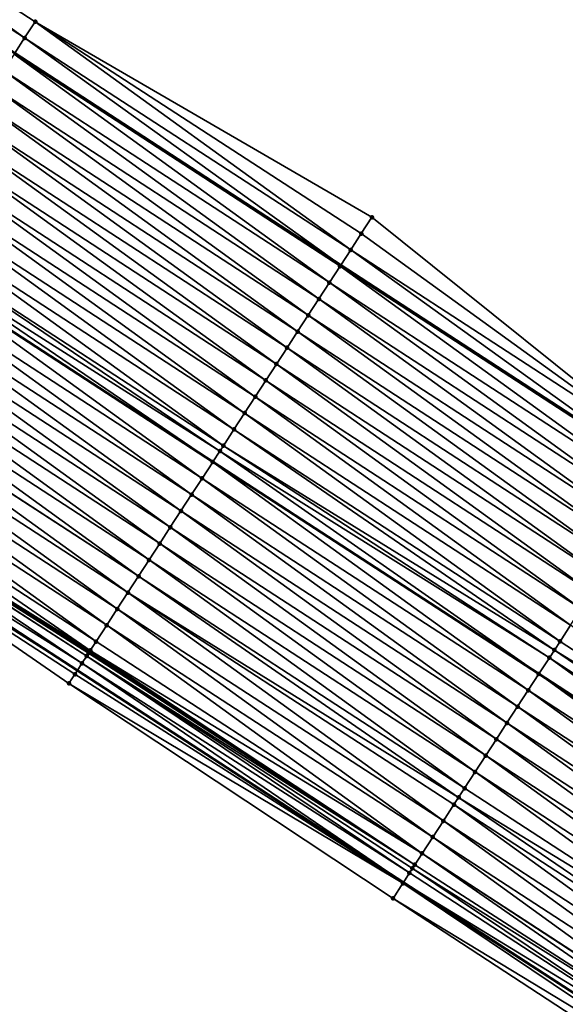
# Model space of a CAD drawing. Header units: feet. Extents: x 2017424 to 2024169, y 808042 to 818730.
# Tile 272 of 329: x 2021851 to 2021879, y 814836 to 814886. Entities that reach past the tile are written whole.
import ezdxf

# ---------------------------------------------------------------- set-up
doc = ezdxf.new("R2010")
doc.units = ezdxf.units.FT
doc.header["$MEASUREMENT"] = 0
for name, color, linetype, lineweight in [('EP_Travel Lane', 172, 'Continuous', 53), ('NB-Road Shots', 141, 'Continuous', 100), ('NB-Road X-Section', 40, 'Continuous', 13), ('STRIPING', 60, 'Continuous', 53)]:
    doc.layers.add(name, color=color, linetype=linetype, lineweight=lineweight)
doc.layers.add('I-77-MM15-17_NB-Surface-BORDER', color=7, linetype='Continuous')
doc.layers.add('I-77-MM15-17_NB-Surface-TIN', color=7, linetype='Continuous')

msp = doc.modelspace()

# ---------------------------------------------------------------- linework, layer by layer
at = {"layer": 'EP_Travel Lane'}
for points in [[(2021582.832072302, 815059.0955359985, 243.9616392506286), (2021599.030006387, 815047.9141946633, 244.4172410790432), (2021615.846685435, 815037.092361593, 244.738032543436), (2021632.660341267, 815026.2724740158, 245.2276006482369), (2021649.444049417, 815015.3863748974, 245.6328222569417), (2021666.188384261, 815004.4595827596, 246.1222507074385), (2021682.93083216, 814993.5340219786, 246.6919908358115), (2021699.67319077, 814982.6085194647, 247.2655303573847), (2021716.415935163, 814971.6827652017, 247.8226491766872), (2021733.158527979, 814960.7571098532, 248.386220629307), (2021749.900246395, 814949.8320251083, 248.9870081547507), (2021766.641807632, 814938.9070429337, 249.5944856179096), (2021783.383765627, 814927.9818018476, 250.1850750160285), (2021800.125270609, 814917.0568563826, 250.7949485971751), (2021816.880822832, 814906.1512384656, 251.4447637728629), (2021833.642137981, 814895.2612604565, 252.1279127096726), (2021850.40309877, 814884.3715126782, 252.8234227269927), (2021867.163695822, 814873.4820012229, 253.5316209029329), (2021883.924481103, 814862.5923674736, 254.2332520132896), (2021900.685677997, 814851.7024662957, 254.9205264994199), (2021917.447460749, 814840.8121844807, 255.587366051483), (2021934.209168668, 814829.9219512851, 256.2568154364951), (2021950.970670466, 814819.0318520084, 256.9334546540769), (2021967.732492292, 814808.1415448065, 257.5989318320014)], [(2021568.657210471, 815038.6342230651, 244.6175538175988), (2021585.467176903, 815027.0171468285, 244.9923675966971), (2021602.204643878, 815016.0722930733, 245.2916457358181), (2021618.939905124, 815005.1288816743, 245.714643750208), (2021635.685867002, 814994.2232422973, 246.0701522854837), (2021652.45550403, 814983.3323883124, 246.500877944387), (2021669.222810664, 814972.4430477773, 247.0306497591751), (2021685.989110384, 814961.5543611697, 247.6032181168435), (2021702.754910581, 814950.6659989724, 248.1970182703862), (2021719.521193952, 814939.7773229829, 248.7702812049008), (2021736.287310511, 814928.8887553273, 249.3506341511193), (2021753.05206261, 814918.0010738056, 249.9889786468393), (2021769.816972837, 814907.1132895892, 250.6206040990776), (2021786.5820769, 814896.2253794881, 251.2439869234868), (2021803.340871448, 814885.3389178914, 251.886172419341), (2021820.10320424, 814874.4482787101, 252.5338270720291), (2021836.863933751, 814863.5586811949, 253.2374042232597), (2021853.625174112, 814852.6687517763, 253.9231614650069), (2021870.385093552, 814841.7796805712, 254.6549955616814), (2021887.146306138, 814830.8897691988, 255.3417227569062), (2021903.907269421, 814820.0000198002, 256.0371455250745), (2021920.669073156, 814809.1097243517, 256.7032531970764), (2021937.431189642, 814798.2192257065, 257.3584516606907), (2021954.191731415, 814787.329750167, 258.0685761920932)]]:
    msp.add_polyline3d(points, dxfattribs=at)
at = {"layer": 'I-77-MM15-17_NB-Surface-BORDER', "color": 3, "linetype": 'Continuous', "lineweight": -3}
for points in [[(2021784.953433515, 814930.3929008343, 250.0692145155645), (2021801.173190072, 814918.6672616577, 250.7319945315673), (2021818.485230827, 814908.6140527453, 251.3394175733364), (2021834.700053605, 814896.8866068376, 252.0809860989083), (2021851.461611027, 814885.9964699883, 252.7556622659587), (2021868.767497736, 814875.9452049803, 253.447346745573), (2021884.437023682, 814863.3795158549, 254.2056566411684), (2021902.289474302, 814854.165670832, 254.8364021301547), (2021917.95994105, 814841.5993704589, 255.5618973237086), (2021935.517226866, 814831.9303430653, 256.178629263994), (2021951.48305417, 814819.819097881, 256.911309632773), (2021968.025621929, 814808.5923792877, 257.5935761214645)], [(2021953.582709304, 814786.3907948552, 258.043417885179), (2021937.089789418, 814797.6932051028, 257.3496178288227), (2021920.069370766, 814808.1864299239, 256.6990730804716), (2021903.305952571, 814819.073321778, 256.0183254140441), (2021886.588477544, 814830.0299460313, 255.3219448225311), (2021869.851605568, 814840.9572806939, 254.6345711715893), (2021853.190682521, 814851.9977604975, 253.8874113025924), (2021836.726386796, 814863.3464526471, 253.2290681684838), (2021819.404543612, 814873.3718366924, 252.5163250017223), (2021802.678327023, 814884.318314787, 251.8726644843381), (2021786.267550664, 814895.7407346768, 251.2377982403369), (2021769.636382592, 814906.8350176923, 250.6169466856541)]]:
    msp.add_polyline3d(points, dxfattribs=at)
at = {"layer": 'I-77-MM15-17_NB-Surface-TIN', "color": 128, "linetype": 'Continuous', "lineweight": -3}
for points in [[(2021850.915745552, 814885.158596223, 252.7922383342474), (2021834.700053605, 814896.8866068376, 252.0809860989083), (2021834.154465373, 814896.0485529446, 252.1078917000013)], [(2021850.915745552, 814885.158596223, 252.7922383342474), (2021851.461611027, 814885.9964699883, 252.7556622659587), (2021834.700053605, 814896.8866068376, 252.0809860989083)], [(2021850.915745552, 814885.158596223, 252.7922383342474), (2021834.154465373, 814896.0485529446, 252.1078917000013), (2021850.40309877, 814884.3715126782, 252.8234227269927)], [(2021867.676047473, 814874.2692750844, 253.5107081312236), (2021851.461611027, 814885.9964699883, 252.7556622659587), (2021850.915745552, 814885.158596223, 252.7922383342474)], [(2021867.676047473, 814874.2692750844, 253.5107081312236), (2021868.221725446, 814875.1072706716, 253.4806723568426), (2021851.461611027, 814885.9964699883, 252.7556622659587)], [(2021868.221725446, 814875.1072706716, 253.4806723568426), (2021868.767497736, 814875.9452049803, 253.447346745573), (2021851.461611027, 814885.9964699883, 252.7556622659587)], [(2021850.915745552, 814885.158596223, 252.7922383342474), (2021850.40309877, 814884.3715126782, 252.8234227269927), (2021867.163695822, 814873.4820012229, 253.5316209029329)], [(2021867.676047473, 814874.2692750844, 253.5107081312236), (2021850.915745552, 814885.158596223, 252.7922383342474), (2021867.163695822, 814873.4820012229, 253.5316209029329)], [(2021866.585161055, 814872.5929788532, 253.5544021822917), (2021850.369976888, 814884.3206595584, 252.8254375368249), (2021849.824317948, 814883.4826516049, 252.8548094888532)], [(2021867.130592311, 814873.4311347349, 253.5329720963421), (2021850.40309877, 814884.3715126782, 252.8234227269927), (2021850.369976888, 814884.3206595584, 252.8254375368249)], [(2021866.585161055, 814872.5929788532, 253.5544021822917), (2021867.130592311, 814873.4311347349, 253.5329720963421), (2021850.369976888, 814884.3206595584, 252.8254375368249)], [(2021867.130592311, 814873.4311347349, 253.5329720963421), (2021867.163695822, 814873.4820012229, 253.5316209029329), (2021850.40309877, 814884.3715126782, 252.8234227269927)], [(2021866.03959762, 814871.7549088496, 253.5804427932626), (2021849.824317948, 814883.4826516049, 252.8548094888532), (2021849.27874404, 814882.6445884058, 252.8812154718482)], [(2021866.03959762, 814871.7549088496, 253.5804427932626), (2021866.585161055, 814872.5929788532, 253.5544021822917), (2021849.824317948, 814883.4826516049, 252.8548094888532)], [(2021865.493988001, 814870.9168688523, 253.6080943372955), (2021849.27874404, 814882.6445884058, 252.8812154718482), (2021848.73315482, 814881.8065351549, 252.908155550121)], [(2021865.493988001, 814870.9168688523, 253.6080943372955), (2021866.03959762, 814871.7549088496, 253.5804427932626), (2021849.27874404, 814882.6445884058, 252.8812154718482)], [(2021864.948372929, 814870.0788323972, 253.6359360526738), (2021848.73315482, 814881.8065351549, 252.908155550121), (2021848.187530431, 814880.9685047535, 252.9363223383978)], [(2021864.948372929, 814870.0788323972, 253.6359360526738), (2021865.493988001, 814870.9168688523, 253.6080943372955), (2021848.73315482, 814881.8065351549, 252.908155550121)], [(2021864.402833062, 814869.2407470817, 253.6611546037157), (2021848.187530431, 814880.9685047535, 252.9363223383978), (2021847.641915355, 814880.130468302, 252.9641643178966)], [(2021864.402833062, 814869.2407470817, 253.6611546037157), (2021864.948372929, 814870.0788323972, 253.6359360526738), (2021848.187530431, 814880.9685047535, 252.9363223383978)], [(2021863.857329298, 814868.4026383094, 253.68511384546), (2021847.641915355, 814880.130468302, 252.9641643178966), (2021847.096367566, 814879.2923881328, 252.989659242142)], [(2021863.857329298, 814868.4026383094, 253.68511384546), (2021864.402833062, 814869.2407470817, 253.6611546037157), (2021847.641915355, 814880.130468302, 252.9641643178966)], [(2021863.311889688, 814867.5644878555, 253.7068353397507), (2021847.096367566, 814879.2923881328, 252.989659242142), (2021846.550923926, 814878.4542402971, 253.0115213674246)], [(2021863.311889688, 814867.5644878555, 253.7068353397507), (2021863.857329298, 814868.4026383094, 253.68511384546), (2021847.096367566, 814879.2923881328, 252.989659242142)], [(2021862.766499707, 814866.7263051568, 253.7268257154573), (2021846.550923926, 814878.4542402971, 253.0115213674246), (2021846.005513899, 814877.6160706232, 253.0322110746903)], [(2021862.766499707, 814866.7263051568, 253.7268257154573), (2021863.311889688, 814867.5644878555, 253.7068353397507), (2021846.550923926, 814878.4542402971, 253.0115213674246)], [(2021862.221032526, 814865.8881726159, 253.7495089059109), (2021846.005513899, 814877.6160706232, 253.0322110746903), (2021845.460018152, 814876.7779566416, 253.0558907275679)], [(2021862.221032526, 814865.8881726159, 253.7495089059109), (2021862.766499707, 814866.7263051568, 253.7268257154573), (2021846.005513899, 814877.6160706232, 253.0322110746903)], [(2021861.675420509, 814865.0501341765, 253.777244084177), (2021845.460018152, 814876.7779566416, 253.0558907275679), (2021844.914431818, 814875.9399015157, 253.0827301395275)], [(2021861.675420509, 814865.0501341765, 253.777244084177), (2021862.221032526, 814865.8881726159, 253.7495089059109), (2021845.460018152, 814876.7779566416, 253.0558907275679)], [(2021861.129799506, 814864.2121015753, 253.8052927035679), (2021844.914431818, 814875.9399015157, 253.0827301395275), (2021844.368886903, 814875.1018194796, 253.1081248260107)], [(2021861.129799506, 814864.2121015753, 253.8052927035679), (2021861.675420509, 814865.0501341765, 253.777244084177), (2021844.914431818, 814875.9399015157, 253.0827301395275)], [(2021868.221725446, 814875.1072706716, 253.4806723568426), (2021884.437023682, 814863.3795158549, 254.2056566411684), (2021868.767497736, 814875.9452049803, 253.447346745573)], [(2021860.949125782, 814863.9344895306, 253.8128138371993), (2021844.368886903, 814875.1018194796, 253.1081248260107), (2021844.068300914, 814874.6398595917, 253.1190746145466)], [(2021860.949125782, 814863.9344895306, 253.8128138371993), (2021861.129799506, 814864.2121015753, 253.8052927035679), (2021844.368886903, 814875.1018194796, 253.1081248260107)], [(2021867.676047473, 814874.2692750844, 253.5107081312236), (2021884.437023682, 814863.3795158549, 254.2056566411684), (2021868.221725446, 814875.1072706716, 253.4806723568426)], [(2021844.068300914, 814874.6398595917, 253.1190746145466), (2021843.829790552, 814874.2732165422, 253.1264088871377), (2021860.590809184, 814863.3834311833, 253.8199011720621)], [(2021860.949125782, 814863.9344895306, 253.8128138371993), (2021844.068300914, 814874.6398595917, 253.1190746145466), (2021860.590809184, 814863.3834311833, 253.8199011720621)], [(2021860.039416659, 814862.5354781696, 253.8314218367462), (2021843.823540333, 814874.2636085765, 253.1266010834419), (2021843.278317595, 814873.425317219, 253.140758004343)], [(2021860.584560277, 814863.3738209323, 253.8200247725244), (2021843.829790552, 814874.2732165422, 253.1264088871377), (2021843.823540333, 814874.2636085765, 253.1266010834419)], [(2021860.039416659, 814862.5354781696, 253.8314218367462), (2021860.584560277, 814863.3738209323, 253.8200247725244), (2021843.823540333, 814874.2636085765, 253.1266010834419)], [(2021860.584560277, 814863.3738209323, 253.8200247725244), (2021860.590809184, 814863.3834311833, 253.8199011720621), (2021843.829790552, 814874.2732165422, 253.1264088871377)], [(2021867.676047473, 814874.2692750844, 253.5107081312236), (2021867.163695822, 814873.4820012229, 253.5316209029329), (2021883.924481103, 814862.5923674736, 254.2332520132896)], [(2021867.676047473, 814874.2692750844, 253.5107081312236), (2021883.924481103, 814862.5923674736, 254.2332520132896), (2021884.437023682, 814863.3795158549, 254.2056566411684)], [(2021859.494247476, 814861.697152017, 253.843710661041), (2021843.278317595, 814873.425317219, 253.140758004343), (2021842.733071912, 814872.5870407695, 253.155715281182)], [(2021859.494247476, 814861.697152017, 253.843710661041), (2021860.039416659, 814862.5354781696, 253.8314218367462), (2021843.278317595, 814873.425317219, 253.140758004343)], [(2021866.585161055, 814872.5929788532, 253.5544021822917), (2021883.345776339, 814861.7034541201, 254.2619401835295), (2021867.130592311, 814873.4311347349, 253.5329720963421)], [(2021867.130592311, 814873.4311347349, 253.5329720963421), (2021883.891364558, 814862.5415080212, 254.2350350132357), (2021867.163695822, 814873.4820012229, 253.5316209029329)], [(2021867.130592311, 814873.4311347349, 253.5329720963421), (2021883.345776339, 814861.7034541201, 254.2619401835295), (2021883.891364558, 814862.5415080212, 254.2350350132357)], [(2021883.891364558, 814862.5415080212, 254.2350350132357), (2021883.924481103, 814862.5923674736, 254.2332520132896), (2021867.163695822, 814873.4820012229, 253.5316209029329)], [(2021858.949015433, 814860.8588667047, 253.8581920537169), (2021842.733071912, 814872.5870407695, 253.155715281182), (2021842.187936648, 814871.748692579, 253.166821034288)], [(2021858.949015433, 814860.8588667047, 253.8581920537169), (2021859.494247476, 814861.697152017, 253.843710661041), (2021842.733071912, 814872.5870407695, 253.155715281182)], [(2021866.03959762, 814871.7549088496, 253.5804427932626), (2021882.800263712, 814860.865351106, 254.286208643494), (2021866.585161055, 814872.5929788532, 253.5544021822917)], [(2021866.585161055, 814872.5929788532, 253.5544021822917), (2021882.800263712, 814860.865351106, 254.286208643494), (2021883.345776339, 814861.7034541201, 254.2619401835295)], [(2021858.40388297, 814860.0205166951, 253.8692000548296), (2021842.187936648, 814871.748692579, 253.166821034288), (2021841.642824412, 814870.910329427, 253.1771235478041)], [(2021858.40388297, 814860.0205166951, 253.8692000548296), (2021858.949015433, 814860.8588667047, 253.8581920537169), (2021842.187936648, 814871.748692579, 253.166821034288)], [(2021865.493988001, 814870.9168688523, 253.6080943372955), (2021882.254767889, 814860.027237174, 254.3098909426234), (2021866.03959762, 814871.7549088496, 253.5804427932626)], [(2021866.03959762, 814871.7549088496, 253.5804427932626), (2021882.254767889, 814860.027237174, 254.3098909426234), (2021882.800263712, 814860.865351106, 254.286208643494)], [(2021857.858581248, 814859.182276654, 253.8861119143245), (2021841.642824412, 814870.910329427, 253.1771235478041), (2021841.097593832, 814870.0720431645, 253.1915539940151)], [(2021857.858581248, 814859.182276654, 253.8861119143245), (2021858.40388297, 814860.0205166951, 253.8692000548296), (2021841.642824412, 814870.910329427, 253.1771235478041)], [(2021864.948372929, 814870.0788323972, 253.6359360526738), (2021881.709272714, 814859.189122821, 254.3335506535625), (2021865.493988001, 814870.9168688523, 253.6080943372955)], [(2021865.493988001, 814870.9168688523, 253.6080943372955), (2021881.709272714, 814859.189122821, 254.3335506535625), (2021882.254767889, 814860.027237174, 254.3098909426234)], [(2021857.313373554, 814858.343975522, 253.8997439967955), (2021841.097593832, 814870.0720431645, 253.1915539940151), (2021840.552360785, 814869.233758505, 253.2060705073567)], [(2021857.313373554, 814858.343975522, 253.8997439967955), (2021857.858581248, 814859.182276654, 253.8861119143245), (2021841.097593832, 814870.0720431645, 253.1915539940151)], [(2021864.402833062, 814869.2407470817, 253.6611546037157), (2021881.163806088, 814858.3509899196, 254.3562145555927), (2021864.948372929, 814870.0788323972, 253.6359360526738)], [(2021864.948372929, 814870.0788323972, 253.6359360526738), (2021881.163806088, 814858.3509899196, 254.3562145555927), (2021881.709272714, 814859.189122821, 254.3335506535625)], [(2021856.768328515, 814857.5055687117, 253.9077025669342), (2021840.552360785, 814869.233758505, 253.2060705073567), (2021840.007288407, 814868.3953694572, 253.2149827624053)], [(2021856.768328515, 814857.5055687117, 253.9077025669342), (2021857.313373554, 814858.343975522, 253.8997439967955), (2021840.552360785, 814869.233758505, 253.2060705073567)], [(2021863.857329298, 814868.4026383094, 253.68511384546), (2021880.618405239, 814857.5128142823, 254.3765841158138), (2021864.402833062, 814869.2407470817, 253.6611546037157)], [(2021864.402833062, 814869.2407470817, 253.6611546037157), (2021880.618405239, 814857.5128142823, 254.3765841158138), (2021881.163806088, 814858.3509899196, 254.3562145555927)], [(2021856.22340724, 814856.6670814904, 253.9113441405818), (2021839.995505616, 814868.3772432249, 253.2151302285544), (2021839.462375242, 814867.5568769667, 253.2183415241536)], [(2021856.768328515, 814857.5055687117, 253.9077025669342), (2021840.007288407, 814868.3953694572, 253.2149827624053), (2021839.995505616, 814868.3772432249, 253.2151302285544)], [(2021856.22340724, 814856.6670814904, 253.9113441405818), (2021856.768328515, 814857.5055687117, 253.9077025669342), (2021839.995505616, 814868.3772432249, 253.2151302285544)], [(2021863.311889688, 814867.5644878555, 253.7068353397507), (2021880.073044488, 814856.6746125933, 254.3955550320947), (2021863.857329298, 814868.4026383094, 253.68511384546)], [(2021863.857329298, 814868.4026383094, 253.68511384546), (2021880.073044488, 814856.6746125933, 254.3955550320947), (2021880.618405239, 814857.5128142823, 254.3765841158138)], [(2021855.678393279, 814855.8286544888, 253.9182187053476), (2021839.462375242, 814867.5568769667, 253.2183415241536), (2021838.917471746, 814866.7183781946, 253.221363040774)], [(2021855.678393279, 814855.8286544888, 253.9182187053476), (2021856.22340724, 814856.6670814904, 253.9113441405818), (2021839.462375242, 814867.5568769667, 253.2183415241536)], [(2021862.766499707, 814866.7263051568, 253.7268257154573), (2021879.5276611, 814855.8364256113, 254.4153155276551), (2021863.311889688, 814867.5644878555, 253.7068353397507)], [(2021863.311889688, 814867.5644878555, 253.7068353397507), (2021879.5276611, 814855.8364256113, 254.4153155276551), (2021880.073044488, 814856.6746125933, 254.3955550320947)], [(2021855.133415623, 814854.9902038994, 253.9238269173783), (2021838.917471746, 814866.7183781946, 253.221363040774), (2021838.37251333, 814865.8799151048, 253.226300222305)], [(2021855.133415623, 814854.9902038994, 253.9238269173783), (2021855.678393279, 814855.8286544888, 253.9182187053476), (2021838.917471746, 814866.7183781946, 253.221363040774)], [(2021862.221032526, 814865.8881726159, 253.7495089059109), (2021878.982241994, 814854.998261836, 254.4363219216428), (2021862.766499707, 814866.7263051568, 253.7268257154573)], [(2021862.766499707, 814866.7263051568, 253.7268257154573), (2021878.982241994, 814854.998261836, 254.4363219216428), (2021879.5276611, 814855.8364256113, 254.4153155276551)], [(2021854.588305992, 814854.151839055, 253.9340384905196), (2021838.37251333, 814865.8799151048, 253.226300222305), (2021837.82737395, 814865.0415695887, 253.2375495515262)], [(2021854.588305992, 814854.151839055, 253.9340384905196), (2021855.133415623, 814854.9902038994, 253.9238269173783), (2021838.37251333, 814865.8799151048, 253.226300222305)], [(2021861.675420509, 814865.0501341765, 253.777244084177), (2021878.436811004, 814854.1601057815, 254.4577428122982), (2021862.221032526, 814865.8881726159, 253.7495089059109)], [(2021862.221032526, 814865.8881726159, 253.7495089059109), (2021878.436811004, 814854.1601057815, 254.4577428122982), (2021878.982241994, 814854.998261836, 254.4363219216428)], [(2021854.291127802, 814853.69472013, 253.9385478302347), (2021837.82737395, 814865.0415695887, 253.2375495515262), (2021837.304263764, 814864.237180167, 253.2495933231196)], [(2021854.291127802, 814853.69472013, 253.9385478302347), (2021854.588305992, 814854.151839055, 253.9340384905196), (2021837.82737395, 814865.0415695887, 253.2375495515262)], [(2021861.129799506, 814864.2121015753, 253.8052927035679), (2021878.145653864, 814853.7126396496, 254.4683952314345), (2021861.675420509, 814865.0501341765, 253.777244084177)], [(2021861.675420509, 814865.0501341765, 253.777244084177), (2021878.145653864, 814853.7126396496, 254.4683952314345), (2021878.436811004, 814854.1601057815, 254.4577428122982)], [(2021853.861095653, 814853.0323027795, 253.9300503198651), (2021837.282214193, 814864.2032373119, 253.2495096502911), (2021836.943494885, 814863.6814403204, 253.242226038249)], [(2021854.104363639, 814853.4073846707, 253.9405024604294), (2021837.304263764, 814864.237180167, 253.2495933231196), (2021837.282214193, 814864.2032373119, 253.2495096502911)], [(2021853.861095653, 814853.0323027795, 253.9300503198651), (2021854.104363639, 814853.4073846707, 253.9405024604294), (2021837.282214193, 814864.2032373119, 253.2495096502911)], [(2021854.104363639, 814853.4073846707, 253.9405024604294), (2021854.203232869, 814853.5594318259, 253.9384714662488), (2021837.304263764, 814864.237180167, 253.2495933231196)], [(2021854.203232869, 814853.5594318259, 253.9384714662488), (2021854.247333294, 814853.6273173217, 253.9386039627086), (2021837.304263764, 814864.237180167, 253.2495933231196)], [(2021854.247333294, 814853.6273173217, 253.9386039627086), (2021854.291127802, 814853.69472013, 253.9385478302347), (2021837.304263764, 814864.237180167, 253.2495933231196)], [(2021860.949125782, 814863.9344895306, 253.8128138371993), (2021860.590809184, 814863.3834311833, 253.8199011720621), (2021877.352458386, 814852.4932361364, 254.4913989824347)], [(2021860.949125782, 814863.9344895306, 253.8128138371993), (2021877.891449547, 814853.3219045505, 254.4767383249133), (2021861.129799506, 814864.2121015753, 253.8052927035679)], [(2021860.949125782, 814863.9344895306, 253.8128138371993), (2021877.352458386, 814852.4932361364, 254.4913989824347), (2021877.891449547, 814853.3219045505, 254.4767383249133)], [(2021861.129799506, 814864.2121015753, 253.8052927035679), (2021877.891449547, 814853.3219045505, 254.4767383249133), (2021878.145653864, 814853.7126396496, 254.4683952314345)], [(2021836.726386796, 814863.3464526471, 253.2290681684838), (2021853.625174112, 814852.6687517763, 253.9231614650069), (2021836.863933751, 814863.5586811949, 253.2374042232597)], [(2021853.498490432, 814852.4735344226, 253.9194623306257), (2021853.625174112, 814852.6687517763, 253.9231614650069), (2021836.726386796, 814863.3464526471, 253.2290681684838)], [(2021853.498490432, 814852.4735344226, 253.9194623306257), (2021836.726386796, 814863.3464526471, 253.2290681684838), (2021853.190682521, 814851.9977604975, 253.8874113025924)], [(2021836.943494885, 814863.6814403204, 253.242226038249), (2021836.863933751, 814863.5586811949, 253.2374042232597), (2021853.625174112, 814852.6687517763, 253.9231614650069)], [(2021853.861095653, 814853.0323027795, 253.9300503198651), (2021836.943494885, 814863.6814403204, 253.242226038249), (2021853.625174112, 814852.6687517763, 253.9231614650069)], [(2021860.039416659, 814862.5354781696, 253.8314218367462), (2021876.801000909, 814851.64532389, 254.5051624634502), (2021860.584560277, 814863.3738209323, 253.8200247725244)], [(2021860.584560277, 814863.3738209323, 253.8200247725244), (2021877.346207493, 814852.4836257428, 254.4915690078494), (2021860.590809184, 814863.3834311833, 253.8199011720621)], [(2021860.584560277, 814863.3738209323, 253.8200247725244), (2021876.801000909, 814851.64532389, 254.5051624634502), (2021877.346207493, 814852.4836257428, 254.4915690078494)], [(2021877.346207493, 814852.4836257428, 254.4915690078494), (2021877.352458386, 814852.4932361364, 254.4913989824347), (2021860.590809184, 814863.3834311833, 253.8199011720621)], [(2021859.494247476, 814861.697152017, 253.843710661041), (2021876.255722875, 814850.8070684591, 254.5212481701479), (2021860.039416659, 814862.5354781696, 253.8314218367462)], [(2021860.039416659, 814862.5354781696, 253.8314218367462), (2021876.255722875, 814850.8070684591, 254.5212481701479), (2021876.801000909, 814851.64532389, 254.5051624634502)], [(2021858.949015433, 814860.8588667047, 253.8581920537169), (2021875.710391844, 814849.9688474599, 254.5391823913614), (2021859.494247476, 814861.697152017, 253.843710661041)], [(2021859.494247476, 814861.697152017, 253.843710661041), (2021875.710391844, 814849.9688474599, 254.5391823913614), (2021876.255722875, 814850.8070684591, 254.5212481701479)], [(2021858.40388297, 814860.0205166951, 253.8692000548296), (2021875.165045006, 814849.1306367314, 254.5576680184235), (2021858.949015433, 814860.8588667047, 253.8581920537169)], [(2021858.949015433, 814860.8588667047, 253.8581920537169), (2021875.165045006, 814849.1306367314, 254.5576680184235), (2021875.710391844, 814849.9688474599, 254.5391823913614)], [(2021857.858581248, 814859.182276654, 253.8861119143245), (2021874.619681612, 814848.2924367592, 254.5767311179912), (2021858.40388297, 814860.0205166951, 253.8692000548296)], [(2021858.40388297, 814860.0205166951, 253.8692000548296), (2021874.619681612, 814848.2924367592, 254.5767311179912), (2021875.165045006, 814849.1306367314, 254.5576680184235)], [(2021857.313373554, 814858.343975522, 253.8997439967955), (2021874.074353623, 814847.454213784, 254.5945592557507), (2021857.858581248, 814859.182276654, 253.8861119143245)], [(2021857.858581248, 814859.182276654, 253.8861119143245), (2021874.074353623, 814847.454213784, 254.5945592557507), (2021874.619681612, 814848.2924367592, 254.5767311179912)], [(2021856.768328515, 814857.5055687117, 253.9077025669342), (2021873.529121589, 814846.6159284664, 254.6090404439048), (2021857.313373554, 814858.343975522, 253.8997439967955)], [(2021857.313373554, 814858.343975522, 253.8997439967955), (2021873.529121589, 814846.6159284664, 254.6090404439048), (2021874.074353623, 814847.454213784, 254.5945592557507)], [(2021856.22340724, 814856.6670814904, 253.9113441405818), (2021873.218979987, 814846.1388878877, 254.614043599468), (2021856.768328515, 814857.5055687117, 253.9077025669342)], [(2021856.768328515, 814857.5055687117, 253.9077025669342), (2021873.218979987, 814846.1388878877, 254.614043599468), (2021873.529121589, 814846.6159284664, 254.6090404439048)], [(2021855.678393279, 814855.8286544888, 253.9182187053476), (2021872.438938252, 814844.9391754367, 254.6282106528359), (2021856.22340724, 814856.6670814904, 253.9113441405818)], [(2021856.22340724, 814856.6670814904, 253.9113441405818), (2021872.984076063, 814845.7775219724, 254.6170160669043), (2021873.218979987, 814846.1388878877, 254.614043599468)], [(2021856.22340724, 814856.6670814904, 253.9113441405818), (2021872.438938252, 814844.9391754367, 254.6282106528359), (2021872.984076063, 814845.7775219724, 254.6170160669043)], [(2021855.133415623, 814854.9902038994, 253.9238269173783), (2021871.893686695, 814844.1009028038, 254.6433728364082), (2021855.678393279, 814855.8286544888, 253.9182187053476)], [(2021855.678393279, 814855.8286544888, 253.9182187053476), (2021871.893686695, 814844.1009028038, 254.6433728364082), (2021872.438938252, 814844.9391754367, 254.6282106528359)], [(2021854.588305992, 814854.151839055, 253.9340384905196), (2021871.348468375, 814843.2626085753, 254.657375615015), (2021855.133415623, 814854.9902038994, 253.9238269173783)], [(2021855.133415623, 814854.9902038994, 253.9238269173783), (2021871.348468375, 814843.2626085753, 254.657375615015), (2021871.893686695, 814844.1009028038, 254.6433728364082)], [(2021895.198269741, 814843.2700330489, 255.1358611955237), (2021878.982241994, 814854.998261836, 254.4363219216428), (2021878.436811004, 814854.1601057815, 254.4577428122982)], [(2021854.291127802, 814853.69472013, 253.9385478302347), (2021871.348468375, 814843.2626085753, 254.657375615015), (2021854.588305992, 814854.151839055, 253.9340384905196)], [(2021895.198269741, 814843.2700330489, 255.1358611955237), (2021878.436811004, 814854.1601057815, 254.4577428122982), (2021878.145653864, 814853.7126396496, 254.4683952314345)], [(2021854.247333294, 814853.6273173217, 253.9386039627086), (2021870.970165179, 814842.6806169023, 254.6617388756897), (2021854.291127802, 814853.69472013, 253.9385478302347)], [(2021854.291127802, 814853.69472013, 253.9385478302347), (2021870.970165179, 814842.6806169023, 254.6617388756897), (2021871.348468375, 814843.2626085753, 254.657375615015)], [(2021894.65290796, 814842.4318320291, 255.1548680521), (2021878.145653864, 814853.7126396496, 254.4683952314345), (2021877.891449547, 814853.3219045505, 254.4767383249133)], [(2021894.65290796, 814842.4318320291, 255.1548680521), (2021895.198269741, 814843.2700330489, 255.1358611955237), (2021878.145653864, 814853.7126396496, 254.4683952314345)], [(2021870.699100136, 814842.263078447, 254.6565022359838), (2021854.104363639, 814853.4073846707, 253.9405024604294), (2021853.861095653, 814853.0323027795, 253.9300503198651)], [(2021854.104363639, 814853.4073846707, 253.9405024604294), (2021870.970165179, 814842.6806169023, 254.6617388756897), (2021854.203232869, 814853.5594318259, 253.9384714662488)], [(2021870.699100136, 814842.263078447, 254.6565022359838), (2021870.851199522, 814842.4974846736, 254.6613213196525), (2021854.104363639, 814853.4073846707, 253.9405024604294)], [(2021854.104363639, 814853.4073846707, 253.9405024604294), (2021870.851199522, 814842.4974846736, 254.6613213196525), (2021870.970165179, 814842.6806169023, 254.6617388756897)], [(2021854.203232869, 814853.5594318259, 253.9384714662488), (2021870.970165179, 814842.6806169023, 254.6617388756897), (2021854.247333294, 814853.6273173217, 253.9386039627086)], [(2021877.891449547, 814853.3219045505, 254.4767383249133), (2021877.352458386, 814852.4932361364, 254.4913989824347), (2021894.113893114, 814841.6031804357, 255.1703776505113)], [(2021894.65290796, 814842.4318320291, 255.1548680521), (2021877.891449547, 814853.3219045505, 254.4767383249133), (2021894.113893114, 814841.6031804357, 255.1703776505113)], [(2021870.35660189, 814841.7358190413, 254.6548588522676), (2021853.625174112, 814852.6687517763, 253.9231614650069), (2021853.498490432, 814852.4735344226, 253.9194623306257)], [(2021853.861095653, 814853.0323027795, 253.9300503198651), (2021853.625174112, 814852.6687517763, 253.9231614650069), (2021870.385093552, 814841.7796805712, 254.6549955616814)], [(2021870.35660189, 814841.7358190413, 254.6548588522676), (2021870.385093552, 814841.7796805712, 254.6549955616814), (2021853.625174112, 814852.6687517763, 253.9231614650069)], [(2021870.699100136, 814842.263078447, 254.6565022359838), (2021853.861095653, 814853.0323027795, 253.9300503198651), (2021870.385093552, 814841.7796805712, 254.6549955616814)], [(2021870.35660189, 814841.7358190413, 254.6548588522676), (2021853.498490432, 814852.4735344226, 253.9194623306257), (2021853.190682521, 814851.9977604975, 253.8874113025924)], [(2021893.562393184, 814840.7552943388, 255.185599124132), (2021877.346207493, 814852.4836257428, 254.4915690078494), (2021876.801000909, 814851.64532389, 254.5051624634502)], [(2021894.107641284, 814841.5935692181, 255.1705575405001), (2021877.352458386, 814852.4932361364, 254.4913989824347), (2021877.346207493, 814852.4836257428, 254.4915690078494)], [(2021893.562393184, 814840.7552943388, 255.185599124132), (2021894.107641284, 814841.5935692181, 255.1705575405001), (2021877.346207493, 814852.4836257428, 254.4915690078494)], [(2021894.107641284, 814841.5935692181, 255.1705575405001), (2021894.113893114, 814841.6031804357, 255.1703776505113), (2021877.352458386, 814852.4932361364, 254.4913989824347)], [(2021870.35660189, 814841.7358190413, 254.6548588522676), (2021853.190682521, 814851.9977604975, 253.8874113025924), (2021869.851605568, 814840.9572806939, 254.6345711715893)], [(2021893.01698633, 814839.9171226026, 255.2061781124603), (2021876.801000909, 814851.64532389, 254.5051624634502), (2021876.255722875, 814850.8070684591, 254.5212481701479)], [(2021893.01698633, 814839.9171226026, 255.2061781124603), (2021893.562393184, 814840.7552943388, 255.185599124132), (2021876.801000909, 814851.64532389, 254.5051624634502)], [(2021892.47158907, 814839.0789446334, 255.2264224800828), (2021876.255722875, 814850.8070684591, 254.5212481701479), (2021875.710391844, 814849.9688474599, 254.5391823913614)], [(2021892.47158907, 814839.0789446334, 255.2264224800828), (2021893.01698633, 814839.9171226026, 255.2061781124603), (2021876.255722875, 814850.8070684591, 254.5212481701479)], [(2021891.926213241, 814838.2407527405, 255.245919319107), (2021875.710391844, 814849.9688474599, 254.5391823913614), (2021875.165045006, 814849.1306367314, 254.5576680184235)], [(2021891.926213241, 814838.2407527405, 255.245919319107), (2021892.47158907, 814839.0789446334, 255.2264224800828), (2021875.710391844, 814849.9688474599, 254.5391823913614)], [(2021891.380793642, 814837.4025892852, 255.2669428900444), (2021875.165045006, 814849.1306367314, 254.5576680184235), (2021874.619681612, 814848.2924367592, 254.5767311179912)], [(2021891.380793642, 814837.4025892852, 255.2669428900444), (2021891.926213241, 814838.2407527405, 255.245919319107), (2021875.165045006, 814849.1306367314, 254.5576680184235)], [(2021890.835418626, 814836.5643968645, 255.2864113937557), (2021874.619681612, 814848.2924367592, 254.5767311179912), (2021874.074353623, 814847.454213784, 254.5945592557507)], [(2021890.835418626, 814836.5643968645, 255.2864113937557), (2021891.380793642, 814837.4025892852, 255.2669428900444), (2021874.619681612, 814848.2924367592, 254.5767311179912)], [(2021890.290175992, 814835.7261184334, 255.3012623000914), (2021874.074353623, 814847.454213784, 254.5945592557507), (2021873.529121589, 814846.6159284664, 254.6090404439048)], [(2021890.290175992, 814835.7261184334, 255.3012623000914), (2021890.835418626, 814836.5643968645, 255.2864113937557), (2021874.074353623, 814847.454213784, 254.5945592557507)], [(2021890.290175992, 814835.7261184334, 255.3012623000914), (2021873.529121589, 814846.6159284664, 254.6090404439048), (2021873.218979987, 814846.1388878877, 254.614043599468)], [(2021889.744978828, 814834.8878104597, 255.3145271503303), (2021873.218979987, 814846.1388878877, 254.614043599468), (2021872.984076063, 814845.7775219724, 254.6170160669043)], [(2021889.744978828, 814834.8878104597, 255.3145271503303), (2021890.290175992, 814835.7261184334, 255.3012623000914), (2021873.218979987, 814846.1388878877, 254.614043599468)], [(2021889.199760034, 814834.0495165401, 255.3285465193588), (2021872.984076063, 814845.7775219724, 254.6170160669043), (2021872.438938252, 814844.9391754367, 254.6282106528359)], [(2021889.199760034, 814834.0495165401, 255.3285465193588), (2021889.744978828, 814834.8878104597, 255.3145271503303), (2021872.984076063, 814845.7775219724, 254.6170160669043)], [(2021888.654533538, 814833.2112276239, 255.3428345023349), (2021872.438938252, 814844.9391754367, 254.6282106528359), (2021871.893686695, 814844.1009028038, 254.6433728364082)], [(2021888.654533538, 814833.2112276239, 255.3428345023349), (2021889.199760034, 814834.0495165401, 255.3285465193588), (2021872.438938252, 814844.9391754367, 254.6282106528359)], [(2021888.109337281, 814832.3729190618, 255.3560677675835), (2021871.893686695, 814844.1009028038, 254.6433728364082), (2021871.348468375, 814843.2626085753, 254.657375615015)], [(2021888.109337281, 814832.3729190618, 255.3560677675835), (2021888.654533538, 814833.2112276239, 255.3428345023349), (2021871.893686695, 814844.1009028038, 254.6433728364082)], [(2021887.778781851, 814831.8643601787, 255.35950359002), (2021871.348468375, 814843.2626085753, 254.657375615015), (2021870.970165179, 814842.6806169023, 254.6617388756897)], [(2021887.778781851, 814831.8643601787, 255.35950359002), (2021888.083859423, 814832.3337367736, 255.3565771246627), (2021871.348468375, 814843.2626085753, 254.657375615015)], [(2021888.083859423, 814832.3337367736, 255.3565771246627), (2021888.109337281, 814832.3729190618, 255.3560677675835), (2021871.348468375, 814843.2626085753, 254.657375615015)], [(2021887.778781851, 814831.8643601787, 255.35950359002), (2021870.970165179, 814842.6806169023, 254.6617388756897), (2021870.851199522, 814842.4974846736, 254.6613213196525)], [(2021887.449419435, 814831.3571046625, 255.3544479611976), (2021870.699100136, 814842.263078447, 254.6565022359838), (2021870.385093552, 814841.7796805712, 254.6549955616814)], [(2021887.449419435, 814831.3571046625, 255.3544479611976), (2021870.851199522, 814842.4974846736, 254.6613213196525), (2021870.699100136, 814842.263078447, 254.6565022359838)], [(2021887.449419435, 814831.3571046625, 255.3544479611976), (2021887.778781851, 814831.8643601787, 255.35950359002), (2021870.851199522, 814842.4974846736, 254.6613213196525)], [(2021886.953679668, 814830.5927806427, 255.3336359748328), (2021870.35660189, 814841.7358190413, 254.6548588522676), (2021869.851605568, 814840.9572806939, 254.6345711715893)], [(2021870.35660189, 814841.7358190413, 254.6548588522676), (2021887.146306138, 814830.8897691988, 255.3417227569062), (2021870.385093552, 814841.7796805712, 254.6549955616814)], [(2021886.953679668, 814830.5927806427, 255.3336359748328), (2021887.146306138, 814830.8897691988, 255.3417227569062), (2021870.35660189, 814841.7358190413, 254.6548588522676)], [(2021887.449419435, 814831.3571046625, 255.3544479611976), (2021870.385093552, 814841.7796805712, 254.6549955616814), (2021887.146306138, 814830.8897691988, 255.3417227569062)], [(2021886.953679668, 814830.5927806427, 255.3336359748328), (2021869.851605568, 814840.9572806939, 254.6345711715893), (2021886.588477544, 814830.0299460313, 255.3219448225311)]]:
    msp.add_3dface(points, dxfattribs=at)
at = {"layer": 'NB-Road Shots', "lineweight": 100}
for p in [(2021851.461611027, 814885.9964699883, 252.7556622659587), (2021850.915745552, 814885.158596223, 252.7922383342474), (2021868.767497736, 814875.9452049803, 253.447346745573), (2021868.221725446, 814875.1072706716, 253.4806723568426), (2021867.676047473, 814874.2692750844, 253.5107081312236), (2021867.130592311, 814873.4311347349, 253.5329720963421), (2021866.585161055, 814872.5929788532, 253.5544021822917), (2021866.03959762, 814871.7549088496, 253.5804427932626), (2021865.493988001, 814870.9168688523, 253.6080943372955), (2021864.948372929, 814870.0788323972, 253.6359360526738), (2021864.402833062, 814869.2407470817, 253.6611546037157), (2021863.857329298, 814868.4026383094, 253.68511384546), (2021863.311889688, 814867.5644878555, 253.7068353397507), (2021862.766499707, 814866.7263051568, 253.7268257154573), (2021862.221032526, 814865.8881726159, 253.7495089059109), (2021861.675420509, 814865.0501341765, 253.777244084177), (2021860.949125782, 814863.9344895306, 253.8128138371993), (2021861.129799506, 814864.2121015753, 253.8052927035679), (2021860.584560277, 814863.3738209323, 253.8200247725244), (2021860.039416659, 814862.5354781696, 253.8314218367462), (2021859.494247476, 814861.697152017, 253.843710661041), (2021858.949015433, 814860.8588667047, 253.8581920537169), (2021858.40388297, 814860.0205166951, 253.8692000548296), (2021857.858581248, 814859.182276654, 253.8861119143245), (2021857.313373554, 814858.343975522, 253.8997439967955), (2021856.768328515, 814857.5055687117, 253.9077025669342), (2021856.22340724, 814856.6670814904, 253.9113441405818), (2021855.678393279, 814855.8286544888, 253.9182187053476), (2021855.133415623, 814854.9902038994, 253.9238269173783), (2021854.588305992, 814854.151839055, 253.9340384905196), (2021878.436811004, 814854.1601057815, 254.4577428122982), (2021854.291127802, 814853.69472013, 253.9385478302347), (2021878.145653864, 814853.7126396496, 254.4683952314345), (2021854.104363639, 814853.4073846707, 253.9405024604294), (2021854.203232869, 814853.5594318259, 253.9384714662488), (2021854.247333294, 814853.6273173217, 253.9386039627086), (2021877.891449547, 814853.3219045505, 254.4767383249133), (2021853.861095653, 814853.0323027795, 253.9300503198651), (2021853.498490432, 814852.4735344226, 253.9194623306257), (2021877.346207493, 814852.4836257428, 254.4915690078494), (2021853.190682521, 814851.9977604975, 253.8874113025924), (2021876.801000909, 814851.64532389, 254.5051624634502), (2021876.255722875, 814850.8070684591, 254.5212481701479), (2021875.710391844, 814849.9688474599, 254.5391823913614), (2021875.165045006, 814849.1306367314, 254.5576680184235), (2021874.619681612, 814848.2924367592, 254.5767311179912), (2021874.074353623, 814847.454213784, 254.5945592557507), (2021873.529121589, 814846.6159284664, 254.6090404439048), (2021873.218979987, 814846.1388878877, 254.614043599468), (2021872.984076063, 814845.7775219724, 254.6170160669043), (2021872.438938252, 814844.9391754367, 254.6282106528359), (2021871.893686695, 814844.1009028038, 254.6433728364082), (2021871.348468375, 814843.2626085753, 254.657375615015), (2021870.970165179, 814842.6806169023, 254.6617388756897), (2021870.699100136, 814842.263078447, 254.6565022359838), (2021870.851199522, 814842.4974846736, 254.6613213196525), (2021870.35660189, 814841.7358190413, 254.6548588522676), (2021869.851605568, 814840.9572806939, 254.6345711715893)]:
    msp.add_point(p, dxfattribs=at)
at = {"layer": 'NB-Road X-Section', "extrusion": (0.8380654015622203, -0.5444987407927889, 0.03416875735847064), "elevation": 1250747.994453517, "flags": 128}
msp.add_lwpolyline([(1784838.536600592, -42508.09710406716), (1784838.935790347, -42508.08393850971), (1784839.557885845, -42508.07665064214), (1784839.598361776, -42508.07656692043), (1784840.557885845, -42508.08861772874), (1784841.557885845, -42508.09987363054), (1784842.557885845, -42508.10481369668), (1784843.557885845, -42508.10783697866), (1784844.536266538, -42508.11105015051), (1784844.557885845, -42508.1111977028), (1784845.557885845, -42508.12011516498), (1784846.557885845, -42508.13464015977), (1784847.557885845, -42508.14907903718), (1784848.557885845, -42508.15938757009), (1784849.557885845, -42508.17049981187), (1784850.557885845, -42508.18546582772), (1784851.557885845, -42508.19963101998), (1784852.006742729, -42508.20716188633), (1784852.557885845, -42508.21811807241), (1784853.557885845, -42508.2435275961), (1784854.557885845, -42508.27038268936), (1784855.557885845, -42508.29407617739), (1784856.557885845, -42508.31477797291), (1784857.557885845, -42508.33665287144), (1784858.557885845, -42508.36216269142), (1784859.557885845, -42508.39002093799), (1784860.557885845, -42508.41820418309), (1784861.557885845, -42508.44516000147), (1784862.557885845, -42508.47158141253), (1784863.557885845, -42508.50097052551), (1784864.557885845, -42508.5341891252), (1784865.557885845, -42508.57078656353)], dxfattribs=at)
at = {"layer": 'NB-Road X-Section', "extrusion": (0.838065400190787, -0.5444987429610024, 0.03416875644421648), "elevation": 1250767.989913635, "flags": 128}
msp.add_lwpolyline([(1784837.993335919, -42508.12084997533), (1784838.559997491, -42508.08878022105), (1784839.226108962, -42508.07818604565), (1784839.67317228, -42508.06772779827), (1784839.854537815, -42508.06975997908), (1784839.935490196, -42508.06962740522), (1784840.015871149, -42508.06968357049), (1784840.561098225, -42508.07419554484), (1784841.561098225, -42508.08441308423), (1784842.561098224, -42508.09002457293), (1784843.561098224, -42508.09690315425), (1784844.561098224, -42508.10054685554), (1784845.561098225, -42508.1085100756), (1784846.561098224, -42508.12215012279), (1784847.561098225, -42508.13907186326), (1784848.561098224, -42508.15008629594), (1784849.561098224, -42508.16457614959), (1784850.561098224, -42508.17687215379), (1784851.561098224, -42508.18827587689), (1784852.229871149, -42508.1954910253), (1784852.561098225, -42508.20301655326), (1784853.561098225, -42508.23108156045), (1784854.561098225, -42508.25883294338), (1784855.561098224, -42508.28152938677), (1784856.561098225, -42508.30153144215), (1784857.561098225, -42508.32326562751), (1784858.561098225, -42508.34723886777), (1784859.561098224, -42508.37247215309), (1784860.561098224, -42508.40033013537), (1784861.561098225, -42508.42799783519), (1784862.561098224, -42508.45405366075), (1784863.561098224, -42508.47549626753), (1784864.561098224, -42508.49777324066), (1784865.561098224, -42508.52782656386), (1784866.561098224, -42508.56117164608)], dxfattribs=at)
at = {"layer": 'NB-Road X-Section', "extrusion": (0.83806540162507, -0.5444987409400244, 0.03416875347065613), "elevation": 1250787.994459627, "flags": 128}
msp.add_lwpolyline([(1784837.809337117, -42508.05345759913), (1784838.737314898, -42508.03315806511), (1784839.36604976, -42508.03151372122), (1784839.645478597, -42508.02669182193), (1784839.863859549, -42508.02627402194), (1784840.557997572, -42508.03063983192), (1784841.557997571, -42508.04465079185), (1784842.557997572, -42508.05982183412), (1784843.557997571, -42508.07102296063), (1784843.989002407, -42508.07399716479), (1784844.557997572, -42508.0790032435), (1784845.557997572, -42508.09349289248), (1784846.557997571, -42508.11133144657), (1784847.557997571, -42508.13040568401), (1784848.557997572, -42508.14890211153), (1784849.557997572, -42508.16684681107), (1784850.557997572, -42508.18294191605), (1784851.557997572, -42508.19654331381), (1784852.557997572, -42508.21138266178), (1784853.024145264, -42508.21973062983), (1784853.557997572, -42508.23038927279), (1784854.557997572, -42508.25182267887), (1784855.557997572, -42508.27284134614), (1784856.557997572, -42508.29261338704), (1784857.557997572, -42508.31159538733), (1784858.557997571, -42508.33197684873), (1784859.557997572, -42508.35465399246), (1784860.557997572, -42508.37832752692), (1784861.557997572, -42508.40202366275), (1784862.557997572, -42508.42630630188), (1784863.557997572, -42508.45322719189), (1784864.557997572, -42508.48262272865)], dxfattribs=at)
at = {"layer": 'STRIPING'}
msp.add_polyline3d([(2021575.804355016, 815048.9507526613, 244.2670976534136), (2021592.319836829, 815037.5756417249, 244.7068741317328), (2021609.099441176, 815026.6968385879, 245.0331489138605), (2021625.875502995, 815015.8203321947, 245.5576247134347), (2021642.646859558, 815004.9364176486, 245.958115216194), (2021659.415875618, 814994.0464496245, 246.4246053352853), (2021676.183266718, 814983.1575368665, 246.9601578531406), (2021692.949777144, 814972.2691960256, 247.53313987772), (2021709.716154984, 814961.3809412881, 248.1117571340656), (2021726.482310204, 814950.492831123, 248.6998357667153), (2021743.248966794, 814939.6043953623, 249.2666057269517), (2021760.014638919, 814928.716598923, 249.875216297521), (2021776.780669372, 814917.8285697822, 250.4685978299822), (2021793.54623637, 814906.9408416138, 251.0816760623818), (2021810.308339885, 814896.0524061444, 251.7189630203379), (2021827.069980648, 814885.1622165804, 252.3907551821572), (2021843.829790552, 814874.2732165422, 253.1264088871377), (2021860.590809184, 814863.3834311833, 253.8199011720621), (2021877.352458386, 814852.4932361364, 254.4913989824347), (2021894.113893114, 814841.6031804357, 255.1703776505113), (2021910.875709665, 814830.7128766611, 255.8360380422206), (2021927.636674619, 814819.8231261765, 256.5314027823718), (2021944.398523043, 814808.932801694, 257.1959514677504), (2021961.159329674, 814798.0431540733, 257.8968384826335)], dxfattribs=at)

doc.saveas('drawing.dxf')
